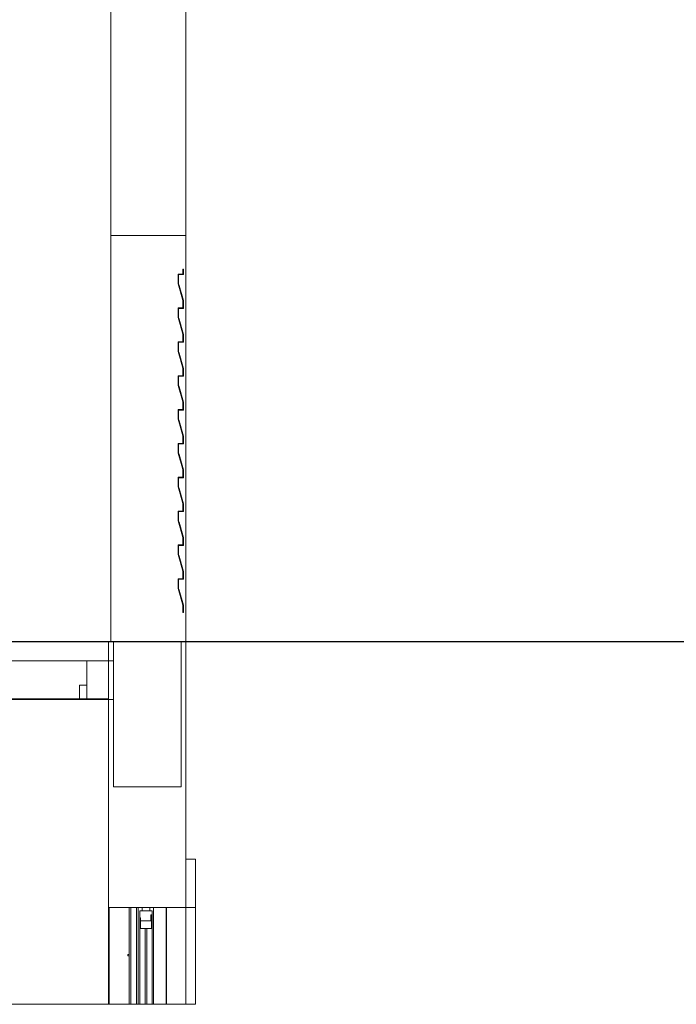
# Model space of a CAD drawing. Header units: millimetres. Extents: x -16331 to -10174, y -4135 to -3584.
# Tile 392 of 456: x -10206.89 to -10201.45, y -4013.76 to -4005.61. Entities that reach past the tile are written whole.
import ezdxf

# ---------------------------------------------------------------- set-up
doc = ezdxf.new("R2010")
doc.units = ezdxf.units.MM
doc.layers.add('DI-Eixos', color=7, linetype='Continuous')
for name, color, linetype, lineweight in [('DI-Elementos externos em corte', 9, 'Continuous', 18), ('DI-Elementos externos em vista', 9, 'Continuous', 5), ('IFC-IfcWall-Contorno', 250, 'Continuous', 5), ('IFC-IfcWallStandardCase-Contorno', 250, 'Continuous', 5), ('IFC-IfcWindow-Contorno', 250, 'Continuous', 5)]:
    doc.layers.add(name, color=color, linetype=linetype, lineweight=lineweight)

msp = doc.modelspace()

# ---------------------------------------------------------------- linework, layer by layer
at = {"layer": 'DI-Eixos'}
msp.add_line((-10222.5979, -4010.7557), (-10199.3708, -4010.7557), dxfattribs=at)
at = {"layer": 'DI-Elementos externos em corte'}
for p, q in [((-10206.1346, -4004.6365), (-10206.1346, -4007.3956)), ((-10205.5146, -4007.3956), (-10205.5146, -4004.6365)), ((-10206.1346, -4007.3956), (-10205.6, -4007.3956)), ((-10205.6, -4007.3956), (-10205.5146, -4007.3956)), ((-10205.5383, -4007.6756), (-10205.5387, -4007.6756)), ((-10205.5387, -4007.6756), (-10205.5387, -4007.7117)), ((-10205.5347, -4007.6756), (-10205.5383, -4007.6756)), ((-10205.5347, -4007.6799), (-10205.5347, -4007.6756)), ((-10205.5347, -4007.7196), (-10205.5347, -4007.6799)), ((-10205.5748, -4007.7156), (-10205.5787, -4007.7156)), ((-10205.5787, -4007.7156), (-10205.5787, -4007.7878)), ((-10205.5387, -4007.7156), (-10205.5748, -4007.7156)), ((-10205.5747, -4007.7196), (-10205.5386, -4007.7196)), ((-10205.5747, -4007.7269), (-10205.5747, -4007.7196)), ((-10205.5747, -4007.795), (-10205.5747, -4007.7269)), ((-10205.5387, -4007.7117), (-10205.5387, -4007.7156)), ((-10205.5386, -4007.7196), (-10205.5347, -4007.7196)), ((-10205.5787, -4007.7878), (-10205.5787, -4007.7956)), ((-10205.5787, -4007.7956), (-10205.5426, -4007.9219)), ((-10205.5708, -4007.8087), (-10205.5747, -4007.795)), ((-10205.5347, -4007.935), (-10205.5708, -4007.8087)), ((-10205.5426, -4007.9219), (-10205.5387, -4007.9356)), ((-10205.5748, -4007.9956), (-10205.5787, -4007.9956)), ((-10205.5787, -4007.9956), (-10205.5787, -4008.0678)), ((-10205.5387, -4007.9956), (-10205.5748, -4007.9956)), ((-10205.5747, -4007.9996), (-10205.5386, -4007.9996)), ((-10205.5747, -4008.0069), (-10205.5747, -4007.9996)), ((-10205.5747, -4008.075), (-10205.5747, -4008.0069)), ((-10205.5387, -4007.9356), (-10205.5387, -4007.9897)), ((-10205.5387, -4007.9897), (-10205.5387, -4007.9956)), ((-10205.5386, -4007.9996), (-10205.5347, -4007.9996)), ((-10205.5347, -4007.9413), (-10205.5347, -4007.935)), ((-10205.5347, -4007.9996), (-10205.5347, -4007.9413)), ((-10205.5787, -4008.0678), (-10205.5787, -4008.0756)), ((-10205.5787, -4008.0756), (-10205.5426, -4008.2019)), ((-10205.5708, -4008.0887), (-10205.5747, -4008.075)), ((-10205.5347, -4008.215), (-10205.5708, -4008.0887)), ((-10205.5426, -4008.2019), (-10205.5387, -4008.2156)), ((-10205.5387, -4008.2156), (-10205.5387, -4008.2697)), ((-10205.5347, -4008.2213), (-10205.5347, -4008.215)), ((-10205.5347, -4008.2796), (-10205.5347, -4008.2213)), ((-10205.5748, -4008.2756), (-10205.5787, -4008.2756)), ((-10205.5787, -4008.2756), (-10205.5787, -4008.3478)), ((-10205.5387, -4008.2756), (-10205.5748, -4008.2756)), ((-10205.5747, -4008.2796), (-10205.5386, -4008.2796)), ((-10205.5747, -4008.2869), (-10205.5747, -4008.2796)), ((-10205.5747, -4008.355), (-10205.5747, -4008.2869)), ((-10205.5387, -4008.2697), (-10205.5387, -4008.2756)), ((-10205.5386, -4008.2796), (-10205.5347, -4008.2796)), ((-10205.5787, -4008.3478), (-10205.5787, -4008.3556)), ((-10205.5787, -4008.3556), (-10205.5426, -4008.4819)), ((-10205.5708, -4008.3687), (-10205.5747, -4008.355)), ((-10205.5347, -4008.495), (-10205.5708, -4008.3687)), ((-10205.5426, -4008.4819), (-10205.5387, -4008.4956)), ((-10205.5387, -4008.4956), (-10205.5387, -4008.5497)), ((-10205.5347, -4008.5013), (-10205.5347, -4008.495)), ((-10205.5748, -4008.5556), (-10205.5787, -4008.5556)), ((-10205.5787, -4008.5556), (-10205.5787, -4008.6278)), ((-10205.5387, -4008.5556), (-10205.5748, -4008.5556)), ((-10205.5747, -4008.5596), (-10205.5386, -4008.5596)), ((-10205.5747, -4008.5669), (-10205.5747, -4008.5596)), ((-10205.5747, -4008.635), (-10205.5747, -4008.5669)), ((-10205.5387, -4008.5497), (-10205.5387, -4008.5556)), ((-10205.5386, -4008.5596), (-10205.5347, -4008.5596)), ((-10205.5347, -4008.5596), (-10205.5347, -4008.5013)), ((-10205.5787, -4008.6278), (-10205.5787, -4008.6356)), ((-10205.5787, -4008.6356), (-10205.5425, -4008.7621)), ((-10205.5708, -4008.6487), (-10205.5747, -4008.635)), ((-10205.5347, -4008.775), (-10205.5708, -4008.6487)), ((-10205.5425, -4008.7621), (-10205.5386, -4008.7758)), ((-10205.5386, -4008.7758), (-10205.5386, -4008.8299)), ((-10205.5347, -4008.7813), (-10205.5347, -4008.775)), ((-10205.5347, -4008.8396), (-10205.5347, -4008.7813)), ((-10205.5748, -4008.8358), (-10205.5787, -4008.8358)), ((-10205.5787, -4008.8358), (-10205.5787, -4008.9078)), ((-10205.5386, -4008.8358), (-10205.5748, -4008.8358)), ((-10205.5747, -4008.8396), (-10205.5386, -4008.8396)), ((-10205.5747, -4008.8469), (-10205.5747, -4008.8396)), ((-10205.5747, -4008.915), (-10205.5747, -4008.8469)), ((-10205.5386, -4008.8299), (-10205.5386, -4008.8358)), ((-10205.5386, -4008.8396), (-10205.5347, -4008.8396)), ((-10205.5787, -4008.9078), (-10205.5787, -4008.9156)), ((-10205.5787, -4008.9156), (-10205.5426, -4009.0419)), ((-10205.5708, -4008.9287), (-10205.5747, -4008.915)), ((-10205.5347, -4009.055), (-10205.5708, -4008.9287)), ((-10205.5426, -4009.0419), (-10205.5387, -4009.0556)), ((-10205.5387, -4009.0556), (-10205.5387, -4009.1097)), ((-10205.5347, -4009.0613), (-10205.5347, -4009.055)), ((-10205.5347, -4009.1196), (-10205.5347, -4009.0613)), ((-10205.5748, -4009.1156), (-10205.5787, -4009.1156)), ((-10205.5787, -4009.1156), (-10205.5787, -4009.1878)), ((-10205.5387, -4009.1156), (-10205.5748, -4009.1156)), ((-10205.5747, -4009.1196), (-10205.5386, -4009.1196)), ((-10205.5747, -4009.1269), (-10205.5747, -4009.1196)), ((-10205.5747, -4009.195), (-10205.5747, -4009.1269)), ((-10205.5387, -4009.1097), (-10205.5387, -4009.1156)), ((-10205.5386, -4009.1196), (-10205.5347, -4009.1196)), ((-10205.5787, -4009.1878), (-10205.5787, -4009.1956)), ((-10205.5787, -4009.1956), (-10205.5426, -4009.3219)), ((-10205.5708, -4009.2087), (-10205.5747, -4009.195)), ((-10205.5347, -4009.335), (-10205.5708, -4009.2087)), ((-10205.5426, -4009.3219), (-10205.5387, -4009.3356)), ((-10205.5387, -4009.3356), (-10205.5387, -4009.3897)), ((-10205.5387, -4009.3897), (-10205.5387, -4009.3956)), ((-10205.5347, -4009.3413), (-10205.5347, -4009.335)), ((-10205.5347, -4009.3996), (-10205.5347, -4009.3413)), ((-10205.5748, -4009.3956), (-10205.5787, -4009.3956)), ((-10205.5787, -4009.3956), (-10205.5787, -4009.4678)), ((-10205.5787, -4009.4678), (-10205.5787, -4009.4756)), ((-10205.5787, -4009.4756), (-10205.5426, -4009.6019)), ((-10205.5387, -4009.3956), (-10205.5748, -4009.3956)), ((-10205.5747, -4009.3996), (-10205.5386, -4009.3996)), ((-10205.5747, -4009.4069), (-10205.5747, -4009.3996)), ((-10205.5747, -4009.475), (-10205.5747, -4009.4069)), ((-10205.5708, -4009.4887), (-10205.5747, -4009.475)), ((-10205.5386, -4009.3996), (-10205.5347, -4009.3996)), ((-10205.5347, -4009.615), (-10205.5708, -4009.4887)), ((-10205.5426, -4009.6019), (-10205.5387, -4009.6156)), ((-10205.5387, -4009.6156), (-10205.5387, -4009.6697)), ((-10205.5347, -4009.6213), (-10205.5347, -4009.615)), ((-10205.5347, -4009.6796), (-10205.5347, -4009.6213)), ((-10205.5748, -4009.6756), (-10205.5787, -4009.6756)), ((-10205.5787, -4009.6756), (-10205.5787, -4009.7478)), ((-10205.5387, -4009.6756), (-10205.5748, -4009.6756)), ((-10205.5747, -4009.6796), (-10205.5386, -4009.6796)), ((-10205.5747, -4009.6869), (-10205.5747, -4009.6796)), ((-10205.5747, -4009.755), (-10205.5747, -4009.6869)), ((-10205.5387, -4009.6697), (-10205.5387, -4009.6756)), ((-10205.5386, -4009.6796), (-10205.5347, -4009.6796)), ((-10205.5787, -4009.7478), (-10205.5787, -4009.7556)), ((-10205.5787, -4009.7556), (-10205.5426, -4009.8819)), ((-10205.5708, -4009.7687), (-10205.5747, -4009.755)), ((-10205.5347, -4009.895), (-10205.5708, -4009.7687)), ((-10205.5426, -4009.8819), (-10205.5387, -4009.8956)), ((-10205.5748, -4009.9556), (-10205.5787, -4009.9556)), ((-10205.5787, -4009.9556), (-10205.5787, -4010.0278)), ((-10205.5387, -4009.9556), (-10205.5748, -4009.9556)), ((-10205.5747, -4009.9596), (-10205.5386, -4009.9596)), ((-10205.5747, -4009.9669), (-10205.5747, -4009.9596)), ((-10205.5387, -4009.8956), (-10205.5387, -4009.9497)), ((-10205.5387, -4009.9497), (-10205.5387, -4009.9556)), ((-10205.5386, -4009.9596), (-10205.5347, -4009.9596)), ((-10205.5347, -4009.9013), (-10205.5347, -4009.895)), ((-10205.5347, -4009.9596), (-10205.5347, -4009.9013)), ((-10205.5787, -4010.0278), (-10205.5787, -4010.0356)), ((-10205.5787, -4010.0356), (-10205.5426, -4010.1619)), ((-10205.5747, -4010.035), (-10205.5747, -4009.9669)), ((-10205.5708, -4010.0487), (-10205.5747, -4010.035)), ((-10205.5347, -4010.175), (-10205.5708, -4010.0487)), ((-10205.5426, -4010.1619), (-10205.5387, -4010.1756)), ((-10205.5387, -4010.1756), (-10205.5387, -4010.2297)), ((-10205.5347, -4010.1813), (-10205.5347, -4010.175)), ((-10205.5347, -4010.2396), (-10205.5347, -4010.1813)), ((-10205.5748, -4010.2356), (-10205.5787, -4010.2356)), ((-10205.5787, -4010.2356), (-10205.5787, -4010.3078)), ((-10205.5387, -4010.2356), (-10205.5748, -4010.2356)), ((-10205.5746, -4010.2396), (-10205.5386, -4010.2396)), ((-10205.5746, -4010.247), (-10205.5746, -4010.2396)), ((-10205.5746, -4010.3155), (-10205.5746, -4010.247)), ((-10205.5387, -4010.2297), (-10205.5387, -4010.2356)), ((-10205.5386, -4010.2396), (-10205.5347, -4010.2396)), ((-10205.5787, -4010.3078), (-10205.5787, -4010.3156)), ((-10205.5787, -4010.3156), (-10205.5426, -4010.4419)), ((-10205.5707, -4010.3291), (-10205.5746, -4010.3155)), ((-10205.5347, -4010.455), (-10205.5707, -4010.3291)), ((-10205.5426, -4010.4419), (-10205.5387, -4010.4556)), ((-10205.5387, -4010.4556), (-10205.5387, -4010.5097)), ((-10205.5387, -4010.5097), (-10205.5387, -4010.5156)), ((-10205.5387, -4010.5156), (-10205.5351, -4010.5156)), ((-10205.5351, -4010.5156), (-10205.5347, -4010.5156)), ((-10205.5347, -4010.4609), (-10205.5347, -4010.455)), ((-10205.5347, -4010.5156), (-10205.5347, -4010.4609)), ((-10206.1546, -4010.7556), (-10210.53, -4010.7556)), ((-10206.3342, -4010.7556), (-10207.5342, -4010.7556)), ((-10206.1546, -4010.7556), (-10206.3342, -4010.7556)), ((-10206.1546, -4010.9156), (-10206.1546, -4010.7556)), ((-10206.1146, -4010.7556), (-10206.1546, -4010.7556)), ((-10206.1546, -4010.7556), (-10206.1546, -4010.9156)), ((-10206.1146, -4010.7556), (-10206.1546, -4010.7556)), ((-10205.7773, -4010.7556), (-10206.1146, -4010.7556)), ((-10205.9256, -4010.7556), (-10206.1146, -4010.7556)), ((-10206.1146, -4010.7556), (-10206.1146, -4010.9156)), ((-10206.1146, -4010.8511), (-10206.1146, -4010.7556)), ((-10205.5546, -4010.7556), (-10205.9256, -4010.7556)), ((-10205.5546, -4010.7556), (-10205.7773, -4010.7556)), ((-10205.5146, -4010.7556), (-10205.5546, -4010.7556)), ((-10205.5546, -4011.1605), (-10205.5546, -4010.7556)), ((-10205.5146, -4011.9556), (-10205.5146, -4010.7556)), ((-10206.1146, -4010.9156), (-10206.1146, -4010.8511)), ((-10207.5342, -4010.9156), (-10206.3342, -4010.9156)), ((-10206.3342, -4010.9156), (-10206.1546, -4010.9156)), ((-10206.3342, -4010.9156), (-10206.3342, -4011.1067)), ((-10206.2457, -4010.9156), (-10206.3342, -4010.9156)), ((-10206.1546, -4010.9156), (-10206.2457, -4010.9156)), ((-10206.1546, -4011.0068), (-10206.1546, -4010.9156)), ((-10206.1546, -4010.9156), (-10206.1546, -4011.2356)), ((-10206.1546, -4010.9156), (-10206.1146, -4010.9156)), ((-10206.1146, -4010.9156), (-10206.1546, -4010.9156)), ((-10206.1146, -4010.9156), (-10206.1146, -4011.2356)), ((-10206.1146, -4011.0445), (-10206.1146, -4010.9156)), ((-10206.1546, -4011.1156), (-10206.1546, -4011.0068)), ((-10206.1146, -4011.2276), (-10206.1146, -4011.0445)), ((-10206.3942, -4011.1156), (-10206.3942, -4011.1872)), ((-10206.37, -4011.1156), (-10206.3942, -4011.1156)), ((-10206.3342, -4011.1156), (-10206.37, -4011.1156)), ((-10206.3342, -4011.1067), (-10206.3342, -4011.1156)), ((-10206.3342, -4011.1156), (-10206.3342, -4011.2276)), ((-10206.3342, -4011.1639), (-10206.3342, -4011.1156)), ((-10206.3342, -4011.2276), (-10206.3342, -4011.1639)), ((-10206.1546, -4011.2276), (-10206.1546, -4011.1156)), ((-10205.5546, -4011.9556), (-10205.5546, -4011.1605)), ((-10212.5238, -4011.2356), (-10206.1546, -4011.2356)), ((-10206.3942, -4011.2276), (-10207.4742, -4011.2276)), ((-10207.4742, -4011.2356), (-10206.3942, -4011.2356)), ((-10206.3942, -4011.1872), (-10206.3942, -4011.2276)), ((-10206.3342, -4011.2276), (-10206.3942, -4011.2276)), ((-10206.3942, -4011.2276), (-10206.3942, -4011.2356)), ((-10206.3942, -4011.2356), (-10206.3342, -4011.2356)), ((-10206.3942, -4011.2356), (-10206.3583, -4011.2356)), ((-10206.3583, -4011.2356), (-10206.3342, -4011.2356)), ((-10206.1546, -4011.2276), (-10206.3342, -4011.2276)), ((-10206.3342, -4011.2276), (-10206.3342, -4011.2356)), ((-10206.3342, -4011.2356), (-10206.3342, -4011.2276)), ((-10206.3342, -4011.2356), (-10206.1546, -4011.2356)), ((-10206.3342, -4011.2356), (-10206.203, -4011.2356)), ((-10206.203, -4011.2356), (-10206.1546, -4011.2356)), ((-10206.1546, -4011.2356), (-10206.1546, -4011.2276)), ((-10206.1546, -4011.2323), (-10206.1546, -4011.2276)), ((-10206.1546, -4011.2356), (-10206.1546, -4011.2323)), ((-10206.1546, -4011.2356), (-10206.1546, -4011.9556)), ((-10206.1546, -4011.2356), (-10206.1146, -4011.2356)), ((-10206.1146, -4011.2356), (-10206.1146, -4011.2276)), ((-10206.1146, -4011.2356), (-10206.1146, -4011.5506)), ((-10206.1146, -4011.5506), (-10206.1146, -4011.9556)), ((-10206.1546, -4011.9556), (-10206.1546, -4012.5387)), ((-10206.1146, -4011.9556), (-10205.7435, -4011.9556)), ((-10205.7435, -4011.9556), (-10205.5546, -4011.9556)), ((-10205.5146, -4012.5387), (-10205.5146, -4011.9556)), ((-10206.1546, -4012.5387), (-10206.1546, -4012.6079)), ((-10205.5146, -4012.5556), (-10205.5146, -4012.5387)), ((-10205.5146, -4012.6079), (-10205.5146, -4012.5556)), ((-10205.5146, -4012.5556), (-10205.5146, -4012.7078)), ((-10205.462, -4012.5556), (-10205.5146, -4012.5556)), ((-10205.4346, -4012.5556), (-10205.462, -4012.5556)), ((-10205.4346, -4012.7078), (-10205.4346, -4012.5556)), ((-10206.1546, -4012.6079), (-10206.1546, -4012.9556)), ((-10205.5146, -4012.9556), (-10205.5146, -4012.6079)), ((-10205.5146, -4012.7078), (-10205.5146, -4012.9556)), ((-10205.4346, -4012.9556), (-10205.4346, -4012.7078)), ((-10206.1546, -4012.9556), (-10206.1509, -4012.9556)), ((-10206.1509, -4012.9556), (-10206.1506, -4012.9556)), ((-10206.1506, -4012.9556), (-10205.9826, -4012.9556)), ((-10205.9826, -4012.9556), (-10205.9706, -4012.9556)), ((-10205.9706, -4012.9556), (-10205.9226, -4012.9556)), ((-10205.9226, -4012.9556), (-10205.9182, -4012.9556)), ((-10205.9182, -4012.9556), (-10205.9086, -4012.9556)), ((-10205.9086, -4012.9556), (-10205.8762, -4012.9556)), ((-10205.8762, -4012.9556), (-10205.813, -4012.9556)), ((-10205.813, -4012.9556), (-10205.7826, -4012.9556)), ((-10205.7826, -4012.9556), (-10205.7086, -4012.9556)), ((-10205.7086, -4012.9556), (-10205.6786, -4012.9556)), ((-10205.6786, -4012.9556), (-10205.6782, -4012.9556)), ((-10205.6782, -4012.9556), (-10205.6746, -4012.9556)), ((-10205.6746, -4012.9556), (-10205.5146, -4012.9556)), ((-10205.5146, -4012.9556), (-10205.4588, -4012.9556)), ((-10205.4588, -4012.9556), (-10205.4346, -4012.9556)), ((-10205.8933, -4013.0408), (-10205.8946, -4013.0408)), ((-10205.8946, -4013.0408), (-10205.8946, -4013.0607)), ((-10205.8902, -4013.0408), (-10205.8933, -4013.0408)), ((-10205.8902, -4013.0476), (-10205.8902, -4013.0408)), ((-10205.8902, -4013.0652), (-10205.8902, -4013.0476)), ((-10205.8029, -4013.0168), (-10205.8042, -4013.0168)), ((-10205.8042, -4013.0168), (-10205.8042, -4013.0517)), ((-10205.8042, -4013.0517), (-10205.8042, -4013.0652)), ((-10205.7998, -4013.0168), (-10205.8029, -4013.0168)), ((-10205.7998, -4013.0477), (-10205.7998, -4013.0168)), ((-10205.7998, -4013.1276), (-10205.7998, -4013.0477)), ((-10205.8946, -4013.0607), (-10205.8946, -4013.0684)), ((-10205.8946, -4013.0684), (-10205.8908, -4013.0701)), ((-10205.8908, -4013.0701), (-10205.8894, -4013.0708)), ((-10205.8762, -4013.0652), (-10205.8902, -4013.0652)), ((-10205.8894, -4013.0708), (-10205.8894, -4013.1117)), ((-10205.8894, -4013.1117), (-10205.8894, -4013.1276)), ((-10205.8894, -4013.1276), (-10205.8762, -4013.1276)), ((-10205.8662, -4013.0652), (-10205.8762, -4013.0652)), ((-10205.8762, -4013.1276), (-10205.8526, -4013.1276)), ((-10205.813, -4013.0652), (-10205.8662, -4013.0652)), ((-10205.8526, -4013.1276), (-10205.8366, -4013.1276)), ((-10205.8526, -4013.1276), (-10205.8526, -4013.6733)), ((-10205.841, -4013.1276), (-10205.8526, -4013.1276)), ((-10205.8366, -4013.1276), (-10205.841, -4013.1276)), ((-10205.8366, -4013.1276), (-10205.8248, -4013.1276)), ((-10205.8366, -4013.7556), (-10205.8366, -4013.1276)), ((-10205.8248, -4013.1276), (-10205.813, -4013.1276)), ((-10205.8042, -4013.0652), (-10205.813, -4013.0652)), ((-10205.813, -4013.1276), (-10205.7998, -4013.1276)), ((-10205.9946, -4013.3436), (-10205.9946, -4013.3472)), ((-10205.9862, -4013.3436), (-10205.9946, -4013.3436)), ((-10205.9946, -4013.3472), (-10205.9946, -4013.3556)), ((-10205.9946, -4013.3556), (-10205.9909, -4013.3556)), ((-10205.9909, -4013.3556), (-10205.9826, -4013.3556)), ((-10205.9826, -4013.3436), (-10205.9862, -4013.3436)), ((-10205.9826, -4013.3519), (-10205.9826, -4013.3436)), ((-10205.9826, -4013.3556), (-10205.9826, -4013.3519)), ((-10205.8526, -4013.6733), (-10205.8526, -4013.7556)), ((-10205.8526, -4013.7556), (-10205.851, -4013.7556)), ((-10205.851, -4013.7556), (-10205.8366, -4013.7556))]:
    msp.add_line(p, q, dxfattribs=at)
at = {"layer": 'DI-Elementos externos em corte', "lineweight": 5}
for p, q in [((-10206.1346, -4004.6365), (-10206.1346, -4007.3956)), ((-10205.5146, -4007.3956), (-10205.5146, -4004.6365)), ((-10206.1346, -4007.3956), (-10205.6, -4007.3956)), ((-10205.6, -4007.3956), (-10205.5146, -4007.3956)), ((-10205.5383, -4007.6756), (-10205.5387, -4007.6756)), ((-10205.5387, -4007.6756), (-10205.5387, -4007.7117)), ((-10205.5347, -4007.6756), (-10205.5383, -4007.6756)), ((-10205.5347, -4007.6799), (-10205.5347, -4007.6756)), ((-10205.5347, -4007.7196), (-10205.5347, -4007.6799)), ((-10205.5748, -4007.7156), (-10205.5787, -4007.7156)), ((-10205.5787, -4007.7156), (-10205.5787, -4007.7878)), ((-10205.5387, -4007.7156), (-10205.5748, -4007.7156)), ((-10205.5747, -4007.7196), (-10205.5386, -4007.7196)), ((-10205.5747, -4007.7269), (-10205.5747, -4007.7196)), ((-10205.5747, -4007.795), (-10205.5747, -4007.7269)), ((-10205.5387, -4007.7117), (-10205.5387, -4007.7156)), ((-10205.5386, -4007.7196), (-10205.5347, -4007.7196)), ((-10205.5787, -4007.7878), (-10205.5787, -4007.7956)), ((-10205.5787, -4007.7956), (-10205.5426, -4007.9219)), ((-10205.5708, -4007.8087), (-10205.5747, -4007.795)), ((-10205.5347, -4007.935), (-10205.5708, -4007.8087)), ((-10205.5426, -4007.9219), (-10205.5387, -4007.9356)), ((-10205.5748, -4007.9956), (-10205.5787, -4007.9956)), ((-10205.5787, -4007.9956), (-10205.5787, -4008.0678)), ((-10205.5387, -4007.9956), (-10205.5748, -4007.9956)), ((-10205.5747, -4007.9996), (-10205.5386, -4007.9996)), ((-10205.5747, -4008.0069), (-10205.5747, -4007.9996)), ((-10205.5747, -4008.075), (-10205.5747, -4008.0069)), ((-10205.5387, -4007.9356), (-10205.5387, -4007.9897)), ((-10205.5387, -4007.9897), (-10205.5387, -4007.9956)), ((-10205.5386, -4007.9996), (-10205.5347, -4007.9996)), ((-10205.5347, -4007.9413), (-10205.5347, -4007.935)), ((-10205.5347, -4007.9996), (-10205.5347, -4007.9413)), ((-10205.5787, -4008.0678), (-10205.5787, -4008.0756)), ((-10205.5787, -4008.0756), (-10205.5426, -4008.2019)), ((-10205.5708, -4008.0887), (-10205.5747, -4008.075)), ((-10205.5347, -4008.215), (-10205.5708, -4008.0887)), ((-10205.5426, -4008.2019), (-10205.5387, -4008.2156)), ((-10205.5387, -4008.2156), (-10205.5387, -4008.2697)), ((-10205.5347, -4008.2213), (-10205.5347, -4008.215)), ((-10205.5347, -4008.2796), (-10205.5347, -4008.2213)), ((-10205.5748, -4008.2756), (-10205.5787, -4008.2756)), ((-10205.5787, -4008.2756), (-10205.5787, -4008.3478)), ((-10205.5387, -4008.2756), (-10205.5748, -4008.2756)), ((-10205.5747, -4008.2796), (-10205.5386, -4008.2796)), ((-10205.5747, -4008.2869), (-10205.5747, -4008.2796)), ((-10205.5747, -4008.355), (-10205.5747, -4008.2869)), ((-10205.5387, -4008.2697), (-10205.5387, -4008.2756)), ((-10205.5386, -4008.2796), (-10205.5347, -4008.2796)), ((-10205.5787, -4008.3478), (-10205.5787, -4008.3556)), ((-10205.5787, -4008.3556), (-10205.5426, -4008.4819)), ((-10205.5708, -4008.3687), (-10205.5747, -4008.355)), ((-10205.5347, -4008.495), (-10205.5708, -4008.3687)), ((-10205.5426, -4008.4819), (-10205.5387, -4008.4956)), ((-10205.5387, -4008.4956), (-10205.5387, -4008.5497)), ((-10205.5347, -4008.5013), (-10205.5347, -4008.495)), ((-10205.5748, -4008.5556), (-10205.5787, -4008.5556)), ((-10205.5787, -4008.5556), (-10205.5787, -4008.6278)), ((-10205.5387, -4008.5556), (-10205.5748, -4008.5556)), ((-10205.5747, -4008.5596), (-10205.5386, -4008.5596)), ((-10205.5747, -4008.5669), (-10205.5747, -4008.5596)), ((-10205.5747, -4008.635), (-10205.5747, -4008.5669)), ((-10205.5387, -4008.5497), (-10205.5387, -4008.5556)), ((-10205.5386, -4008.5596), (-10205.5347, -4008.5596)), ((-10205.5347, -4008.5596), (-10205.5347, -4008.5013)), ((-10205.5787, -4008.6278), (-10205.5787, -4008.6356)), ((-10205.5787, -4008.6356), (-10205.5425, -4008.7621)), ((-10205.5708, -4008.6487), (-10205.5747, -4008.635)), ((-10205.5347, -4008.775), (-10205.5708, -4008.6487)), ((-10205.5425, -4008.7621), (-10205.5386, -4008.7758)), ((-10205.5386, -4008.7758), (-10205.5386, -4008.8299)), ((-10205.5347, -4008.7813), (-10205.5347, -4008.775)), ((-10205.5347, -4008.8396), (-10205.5347, -4008.7813)), ((-10205.5748, -4008.8358), (-10205.5787, -4008.8358)), ((-10205.5787, -4008.8358), (-10205.5787, -4008.9078)), ((-10205.5386, -4008.8358), (-10205.5748, -4008.8358)), ((-10205.5747, -4008.8396), (-10205.5386, -4008.8396)), ((-10205.5747, -4008.8469), (-10205.5747, -4008.8396)), ((-10205.5747, -4008.915), (-10205.5747, -4008.8469)), ((-10205.5386, -4008.8299), (-10205.5386, -4008.8358)), ((-10205.5386, -4008.8396), (-10205.5347, -4008.8396)), ((-10205.5787, -4008.9078), (-10205.5787, -4008.9156)), ((-10205.5787, -4008.9156), (-10205.5426, -4009.0419)), ((-10205.5708, -4008.9287), (-10205.5747, -4008.915)), ((-10205.5347, -4009.055), (-10205.5708, -4008.9287)), ((-10205.5426, -4009.0419), (-10205.5387, -4009.0556)), ((-10205.5387, -4009.0556), (-10205.5387, -4009.1097)), ((-10205.5347, -4009.0613), (-10205.5347, -4009.055)), ((-10205.5347, -4009.1196), (-10205.5347, -4009.0613)), ((-10205.5748, -4009.1156), (-10205.5787, -4009.1156)), ((-10205.5787, -4009.1156), (-10205.5787, -4009.1878)), ((-10205.5387, -4009.1156), (-10205.5748, -4009.1156)), ((-10205.5747, -4009.1196), (-10205.5386, -4009.1196)), ((-10205.5747, -4009.1269), (-10205.5747, -4009.1196)), ((-10205.5747, -4009.195), (-10205.5747, -4009.1269)), ((-10205.5387, -4009.1097), (-10205.5387, -4009.1156)), ((-10205.5386, -4009.1196), (-10205.5347, -4009.1196)), ((-10205.5787, -4009.1878), (-10205.5787, -4009.1956)), ((-10205.5787, -4009.1956), (-10205.5426, -4009.3219)), ((-10205.5708, -4009.2087), (-10205.5747, -4009.195)), ((-10205.5347, -4009.335), (-10205.5708, -4009.2087)), ((-10205.5426, -4009.3219), (-10205.5387, -4009.3356)), ((-10205.5387, -4009.3356), (-10205.5387, -4009.3897)), ((-10205.5387, -4009.3897), (-10205.5387, -4009.3956)), ((-10205.5347, -4009.3413), (-10205.5347, -4009.335)), ((-10205.5347, -4009.3996), (-10205.5347, -4009.3413)), ((-10205.5748, -4009.3956), (-10205.5787, -4009.3956)), ((-10205.5787, -4009.3956), (-10205.5787, -4009.4678)), ((-10205.5787, -4009.4678), (-10205.5787, -4009.4756)), ((-10205.5787, -4009.4756), (-10205.5426, -4009.6019)), ((-10205.5387, -4009.3956), (-10205.5748, -4009.3956)), ((-10205.5747, -4009.3996), (-10205.5386, -4009.3996)), ((-10205.5747, -4009.4069), (-10205.5747, -4009.3996)), ((-10205.5747, -4009.475), (-10205.5747, -4009.4069)), ((-10205.5708, -4009.4887), (-10205.5747, -4009.475)), ((-10205.5386, -4009.3996), (-10205.5347, -4009.3996)), ((-10205.5347, -4009.615), (-10205.5708, -4009.4887)), ((-10205.5426, -4009.6019), (-10205.5387, -4009.6156)), ((-10205.5387, -4009.6156), (-10205.5387, -4009.6697)), ((-10205.5347, -4009.6213), (-10205.5347, -4009.615)), ((-10205.5347, -4009.6796), (-10205.5347, -4009.6213)), ((-10205.5748, -4009.6756), (-10205.5787, -4009.6756)), ((-10205.5787, -4009.6756), (-10205.5787, -4009.7478)), ((-10205.5387, -4009.6756), (-10205.5748, -4009.6756)), ((-10205.5747, -4009.6796), (-10205.5386, -4009.6796)), ((-10205.5747, -4009.6869), (-10205.5747, -4009.6796)), ((-10205.5747, -4009.755), (-10205.5747, -4009.6869)), ((-10205.5387, -4009.6697), (-10205.5387, -4009.6756)), ((-10205.5386, -4009.6796), (-10205.5347, -4009.6796)), ((-10205.5787, -4009.7478), (-10205.5787, -4009.7556)), ((-10205.5787, -4009.7556), (-10205.5426, -4009.8819)), ((-10205.5708, -4009.7687), (-10205.5747, -4009.755)), ((-10205.5347, -4009.895), (-10205.5708, -4009.7687)), ((-10205.5426, -4009.8819), (-10205.5387, -4009.8956)), ((-10205.5748, -4009.9556), (-10205.5787, -4009.9556)), ((-10205.5787, -4009.9556), (-10205.5787, -4010.0278)), ((-10205.5387, -4009.9556), (-10205.5748, -4009.9556)), ((-10205.5747, -4009.9596), (-10205.5386, -4009.9596)), ((-10205.5747, -4009.9669), (-10205.5747, -4009.9596)), ((-10205.5387, -4009.8956), (-10205.5387, -4009.9497)), ((-10205.5387, -4009.9497), (-10205.5387, -4009.9556)), ((-10205.5386, -4009.9596), (-10205.5347, -4009.9596)), ((-10205.5347, -4009.9013), (-10205.5347, -4009.895)), ((-10205.5347, -4009.9596), (-10205.5347, -4009.9013)), ((-10205.5787, -4010.0278), (-10205.5787, -4010.0356)), ((-10205.5787, -4010.0356), (-10205.5426, -4010.1619)), ((-10205.5747, -4010.035), (-10205.5747, -4009.9669)), ((-10205.5708, -4010.0487), (-10205.5747, -4010.035)), ((-10205.5347, -4010.175), (-10205.5708, -4010.0487)), ((-10205.5426, -4010.1619), (-10205.5387, -4010.1756)), ((-10205.5387, -4010.1756), (-10205.5387, -4010.2297)), ((-10205.5347, -4010.1813), (-10205.5347, -4010.175)), ((-10205.5347, -4010.2396), (-10205.5347, -4010.1813)), ((-10205.5748, -4010.2356), (-10205.5787, -4010.2356)), ((-10205.5787, -4010.2356), (-10205.5787, -4010.3078)), ((-10205.5387, -4010.2356), (-10205.5748, -4010.2356)), ((-10205.5746, -4010.2396), (-10205.5386, -4010.2396)), ((-10205.5746, -4010.247), (-10205.5746, -4010.2396)), ((-10205.5746, -4010.3155), (-10205.5746, -4010.247)), ((-10205.5387, -4010.2297), (-10205.5387, -4010.2356)), ((-10205.5386, -4010.2396), (-10205.5347, -4010.2396)), ((-10205.5787, -4010.3078), (-10205.5787, -4010.3156)), ((-10205.5787, -4010.3156), (-10205.5426, -4010.4419)), ((-10205.5707, -4010.3291), (-10205.5746, -4010.3155)), ((-10205.5347, -4010.455), (-10205.5707, -4010.3291)), ((-10205.5426, -4010.4419), (-10205.5387, -4010.4556)), ((-10205.5387, -4010.4556), (-10205.5387, -4010.5097)), ((-10205.5387, -4010.5097), (-10205.5387, -4010.5156)), ((-10205.5387, -4010.5156), (-10205.5351, -4010.5156)), ((-10205.5351, -4010.5156), (-10205.5347, -4010.5156)), ((-10205.5347, -4010.4609), (-10205.5347, -4010.455)), ((-10205.5347, -4010.5156), (-10205.5347, -4010.4609)), ((-10206.1546, -4010.7556), (-10210.53, -4010.7556)), ((-10206.3342, -4010.7556), (-10207.5342, -4010.7556)), ((-10206.1546, -4010.7556), (-10206.3342, -4010.7556)), ((-10206.1546, -4010.9156), (-10206.1546, -4010.7556)), ((-10206.1146, -4010.7556), (-10206.1546, -4010.7556)), ((-10206.1546, -4010.7556), (-10206.1546, -4010.9156)), ((-10206.1146, -4010.7556), (-10206.1546, -4010.7556)), ((-10205.7773, -4010.7556), (-10206.1146, -4010.7556)), ((-10205.9256, -4010.7556), (-10206.1146, -4010.7556)), ((-10206.1146, -4010.7556), (-10206.1146, -4010.9156)), ((-10206.1146, -4010.8511), (-10206.1146, -4010.7556)), ((-10205.5546, -4010.7556), (-10205.9256, -4010.7556)), ((-10205.5546, -4010.7556), (-10205.7773, -4010.7556)), ((-10205.5146, -4010.7556), (-10205.5546, -4010.7556)), ((-10205.5546, -4011.1605), (-10205.5546, -4010.7556)), ((-10205.5146, -4011.9556), (-10205.5146, -4010.7556)), ((-10206.1146, -4010.9156), (-10206.1146, -4010.8511)), ((-10207.5342, -4010.9156), (-10206.3342, -4010.9156)), ((-10206.3342, -4010.9156), (-10206.1546, -4010.9156)), ((-10206.3342, -4010.9156), (-10206.3342, -4011.1067)), ((-10206.2457, -4010.9156), (-10206.3342, -4010.9156)), ((-10206.1546, -4010.9156), (-10206.2457, -4010.9156)), ((-10206.1546, -4011.0068), (-10206.1546, -4010.9156)), ((-10206.1546, -4010.9156), (-10206.1546, -4011.2356)), ((-10206.1546, -4010.9156), (-10206.1146, -4010.9156)), ((-10206.1146, -4010.9156), (-10206.1546, -4010.9156)), ((-10206.1146, -4010.9156), (-10206.1146, -4011.2356)), ((-10206.1146, -4011.0445), (-10206.1146, -4010.9156)), ((-10206.1546, -4011.1156), (-10206.1546, -4011.0068)), ((-10206.1146, -4011.2276), (-10206.1146, -4011.0445)), ((-10206.3942, -4011.1156), (-10206.3942, -4011.1872)), ((-10206.37, -4011.1156), (-10206.3942, -4011.1156)), ((-10206.3342, -4011.1156), (-10206.37, -4011.1156)), ((-10206.3342, -4011.1067), (-10206.3342, -4011.1156)), ((-10206.3342, -4011.1156), (-10206.3342, -4011.2276)), ((-10206.3342, -4011.1639), (-10206.3342, -4011.1156)), ((-10206.3342, -4011.2276), (-10206.3342, -4011.1639)), ((-10206.1546, -4011.2276), (-10206.1546, -4011.1156)), ((-10205.5546, -4011.9556), (-10205.5546, -4011.1605)), ((-10212.5238, -4011.2356), (-10206.1546, -4011.2356)), ((-10206.3942, -4011.2276), (-10207.4742, -4011.2276)), ((-10207.4742, -4011.2356), (-10206.3942, -4011.2356)), ((-10206.3942, -4011.1872), (-10206.3942, -4011.2276)), ((-10206.3342, -4011.2276), (-10206.3942, -4011.2276)), ((-10206.3942, -4011.2276), (-10206.3942, -4011.2356)), ((-10206.3942, -4011.2356), (-10206.3342, -4011.2356)), ((-10206.3942, -4011.2356), (-10206.3583, -4011.2356)), ((-10206.3583, -4011.2356), (-10206.3342, -4011.2356)), ((-10206.1546, -4011.2276), (-10206.3342, -4011.2276)), ((-10206.3342, -4011.2276), (-10206.3342, -4011.2356)), ((-10206.3342, -4011.2356), (-10206.3342, -4011.2276)), ((-10206.3342, -4011.2356), (-10206.1546, -4011.2356)), ((-10206.3342, -4011.2356), (-10206.203, -4011.2356)), ((-10206.203, -4011.2356), (-10206.1546, -4011.2356)), ((-10206.1546, -4011.2356), (-10206.1546, -4011.2276)), ((-10206.1546, -4011.2323), (-10206.1546, -4011.2276)), ((-10206.1546, -4011.2356), (-10206.1546, -4011.2323)), ((-10206.1546, -4011.2356), (-10206.1546, -4011.9556)), ((-10206.1546, -4011.2356), (-10206.1146, -4011.2356)), ((-10206.1146, -4011.2356), (-10206.1146, -4011.2276)), ((-10206.1146, -4011.2356), (-10206.1146, -4011.5506)), ((-10206.1146, -4011.5506), (-10206.1146, -4011.9556)), ((-10206.1546, -4011.9556), (-10206.1546, -4012.5387)), ((-10206.1146, -4011.9556), (-10205.7435, -4011.9556)), ((-10205.7435, -4011.9556), (-10205.5546, -4011.9556)), ((-10205.5146, -4012.5387), (-10205.5146, -4011.9556)), ((-10206.1546, -4012.5387), (-10206.1546, -4012.6079)), ((-10205.5146, -4012.5556), (-10205.5146, -4012.5387)), ((-10205.5146, -4012.6079), (-10205.5146, -4012.5556)), ((-10205.5146, -4012.5556), (-10205.5146, -4012.7078)), ((-10205.462, -4012.5556), (-10205.5146, -4012.5556)), ((-10205.4346, -4012.5556), (-10205.462, -4012.5556)), ((-10205.4346, -4012.7078), (-10205.4346, -4012.5556)), ((-10206.1546, -4012.6079), (-10206.1546, -4012.9556)), ((-10205.5146, -4012.9556), (-10205.5146, -4012.6079)), ((-10205.5146, -4012.7078), (-10205.5146, -4012.9556)), ((-10205.4346, -4012.9556), (-10205.4346, -4012.7078)), ((-10206.1546, -4012.9556), (-10206.1509, -4012.9556)), ((-10206.1509, -4012.9556), (-10206.1506, -4012.9556)), ((-10206.1506, -4012.9556), (-10205.9826, -4012.9556)), ((-10205.9826, -4012.9556), (-10205.9706, -4012.9556)), ((-10205.9706, -4012.9556), (-10205.9226, -4012.9556)), ((-10205.9226, -4012.9556), (-10205.9182, -4012.9556)), ((-10205.9182, -4012.9556), (-10205.9086, -4012.9556)), ((-10205.9086, -4012.9556), (-10205.8762, -4012.9556)), ((-10205.8762, -4012.9556), (-10205.813, -4012.9556)), ((-10205.813, -4012.9556), (-10205.7826, -4012.9556)), ((-10205.7826, -4012.9556), (-10205.7086, -4012.9556)), ((-10205.7086, -4012.9556), (-10205.6786, -4012.9556)), ((-10205.6786, -4012.9556), (-10205.6782, -4012.9556)), ((-10205.6782, -4012.9556), (-10205.6746, -4012.9556)), ((-10205.6746, -4012.9556), (-10205.5146, -4012.9556)), ((-10205.5146, -4012.9556), (-10205.4588, -4012.9556)), ((-10205.4588, -4012.9556), (-10205.4346, -4012.9556)), ((-10205.8933, -4013.0408), (-10205.8946, -4013.0408)), ((-10205.8946, -4013.0408), (-10205.8946, -4013.0607)), ((-10205.8902, -4013.0408), (-10205.8933, -4013.0408)), ((-10205.8902, -4013.0476), (-10205.8902, -4013.0408)), ((-10205.8902, -4013.0652), (-10205.8902, -4013.0476)), ((-10205.8029, -4013.0168), (-10205.8042, -4013.0168)), ((-10205.8042, -4013.0168), (-10205.8042, -4013.0517)), ((-10205.8042, -4013.0517), (-10205.8042, -4013.0652)), ((-10205.7998, -4013.0168), (-10205.8029, -4013.0168)), ((-10205.7998, -4013.0477), (-10205.7998, -4013.0168)), ((-10205.7998, -4013.1276), (-10205.7998, -4013.0477)), ((-10205.8946, -4013.0607), (-10205.8946, -4013.0684)), ((-10205.8946, -4013.0684), (-10205.8908, -4013.0701)), ((-10205.8908, -4013.0701), (-10205.8894, -4013.0708)), ((-10205.8762, -4013.0652), (-10205.8902, -4013.0652)), ((-10205.8894, -4013.0708), (-10205.8894, -4013.1117)), ((-10205.8894, -4013.1117), (-10205.8894, -4013.1276)), ((-10205.8894, -4013.1276), (-10205.8762, -4013.1276)), ((-10205.8662, -4013.0652), (-10205.8762, -4013.0652)), ((-10205.8762, -4013.1276), (-10205.8526, -4013.1276)), ((-10205.813, -4013.0652), (-10205.8662, -4013.0652)), ((-10205.8526, -4013.1276), (-10205.8366, -4013.1276)), ((-10205.8526, -4013.1276), (-10205.8526, -4013.6733)), ((-10205.841, -4013.1276), (-10205.8526, -4013.1276)), ((-10205.8366, -4013.1276), (-10205.841, -4013.1276)), ((-10205.8366, -4013.1276), (-10205.8248, -4013.1276)), ((-10205.8366, -4013.7556), (-10205.8366, -4013.1276)), ((-10205.8248, -4013.1276), (-10205.813, -4013.1276)), ((-10205.8042, -4013.0652), (-10205.813, -4013.0652)), ((-10205.813, -4013.1276), (-10205.7998, -4013.1276)), ((-10205.9946, -4013.3436), (-10205.9946, -4013.3472)), ((-10205.9862, -4013.3436), (-10205.9946, -4013.3436)), ((-10205.9946, -4013.3472), (-10205.9946, -4013.3556)), ((-10205.9946, -4013.3556), (-10205.9909, -4013.3556)), ((-10205.9909, -4013.3556), (-10205.9826, -4013.3556)), ((-10205.9826, -4013.3436), (-10205.9862, -4013.3436)), ((-10205.9826, -4013.3519), (-10205.9826, -4013.3436)), ((-10205.9826, -4013.3556), (-10205.9826, -4013.3519)), ((-10205.8526, -4013.6733), (-10205.8526, -4013.7556)), ((-10205.8526, -4013.7556), (-10205.851, -4013.7556)), ((-10205.851, -4013.7556), (-10205.8366, -4013.7556))]:
    msp.add_line(p, q, dxfattribs=at)
at = {"layer": 'DI-Elementos externos em vista'}
for p, q in [((-10206.1346, -4007.3956), (-10206.1346, -4010.7556)), ((-10205.5787, -4007.3956), (-10206.1346, -4007.3956)), ((-10205.5747, -4007.3956), (-10205.5787, -4007.3956)), ((-10205.5746, -4007.3956), (-10205.5747, -4007.3956)), ((-10205.5387, -4007.3956), (-10205.5746, -4007.3956)), ((-10205.5347, -4007.3956), (-10205.5387, -4007.3956)), ((-10205.5146, -4007.3956), (-10205.5347, -4007.3956)), ((-10205.5146, -4009.9556), (-10205.5146, -4007.3956)), ((-10205.5146, -4009.9596), (-10205.5146, -4009.9556)), ((-10205.5146, -4009.98), (-10205.5146, -4009.9596)), ((-10205.5146, -4010.2356), (-10205.5146, -4009.98)), ((-10205.5146, -4010.2396), (-10205.5146, -4010.2356)), ((-10205.5146, -4010.2455), (-10205.5146, -4010.2396)), ((-10205.5146, -4010.26), (-10205.5146, -4010.2455)), ((-10205.5146, -4010.5156), (-10205.5146, -4010.26)), ((-10205.5146, -4010.5254), (-10205.5146, -4010.5156)), ((-10205.5146, -4010.5255), (-10205.5146, -4010.5254)), ((-10205.5146, -4010.54), (-10205.5146, -4010.5255)), ((-10205.5146, -4010.7556), (-10205.5146, -4010.54)), ((-10206.1346, -4010.7556), (-10205.5146, -4010.7556)), ((-10206.3942, -4011.2356), (-10207.5342, -4011.2356)), ((-10206.1546, -4011.2356), (-10206.3942, -4011.2356)), ((-10206.1546, -4012.9556), (-10206.1546, -4011.2356)), ((-10206.1546, -4013.7556), (-10206.1546, -4012.9556)), ((-10206.1509, -4012.9556), (-10206.1546, -4012.9556)), ((-10206.1546, -4012.9556), (-10206.1546, -4013.7556)), ((-10205.9946, -4012.9556), (-10206.1509, -4012.9556)), ((-10206.1509, -4013.7556), (-10206.1509, -4012.9556)), ((-10205.9946, -4012.9556), (-10206.1506, -4012.9556)), ((-10206.1506, -4012.9556), (-10206.1506, -4013.7556)), ((-10205.9826, -4012.9556), (-10205.9946, -4012.9556)), ((-10205.9706, -4012.9556), (-10205.9826, -4012.9556)), ((-10205.9826, -4012.9556), (-10205.9826, -4013.3436)), ((-10205.9706, -4013.7556), (-10205.9706, -4012.9556)), ((-10205.9226, -4012.9556), (-10205.9706, -4012.9556)), ((-10205.9182, -4012.9556), (-10205.9226, -4012.9556)), ((-10205.9226, -4012.9556), (-10205.9226, -4013.7556)), ((-10205.9226, -4013.7556), (-10205.9226, -4012.9556)), ((-10205.9086, -4012.9556), (-10205.9182, -4012.9556)), ((-10205.9086, -4013.7556), (-10205.9086, -4012.9556)), ((-10205.8946, -4012.9556), (-10205.9086, -4012.9556)), ((-10205.8902, -4012.9556), (-10205.8946, -4012.9556)), ((-10205.8894, -4012.9556), (-10205.8902, -4012.9556)), ((-10205.8762, -4012.9556), (-10205.8894, -4012.9556)), ((-10205.8762, -4012.9556), (-10205.8762, -4012.9832)), ((-10205.8526, -4012.9556), (-10205.8762, -4012.9556)), ((-10205.8762, -4012.9832), (-10205.8762, -4012.9556)), ((-10205.8366, -4012.9556), (-10205.8526, -4012.9556)), ((-10205.813, -4012.9556), (-10205.8366, -4012.9556)), ((-10205.813, -4012.9832), (-10205.813, -4012.9556)), ((-10205.813, -4012.9556), (-10205.813, -4012.9832)), ((-10205.8042, -4012.9556), (-10205.813, -4012.9556)), ((-10205.7998, -4012.9556), (-10205.8042, -4012.9556)), ((-10205.7946, -4012.9556), (-10205.7998, -4012.9556)), ((-10205.7829, -4012.9556), (-10205.7946, -4012.9556)), ((-10205.7829, -4013.7556), (-10205.7829, -4012.9556)), ((-10205.6786, -4012.9556), (-10205.7826, -4012.9556)), ((-10205.7826, -4012.9556), (-10205.7826, -4013.7556)), ((-10205.6782, -4012.9556), (-10205.6786, -4012.9556)), ((-10205.6786, -4013.7556), (-10205.6786, -4012.9556)), ((-10205.6782, -4012.9556), (-10205.6782, -4013.7556)), ((-10205.6746, -4012.9556), (-10205.6782, -4012.9556)), ((-10205.5146, -4012.9556), (-10205.6746, -4012.9556)), ((-10205.6746, -4013.7556), (-10205.6746, -4012.9556)), ((-10205.5146, -4012.9832), (-10205.5146, -4012.9556)), ((-10205.4346, -4012.9556), (-10205.5146, -4012.9556)), ((-10205.5146, -4012.9556), (-10205.5146, -4013.7556)), ((-10205.4346, -4013.7556), (-10205.4346, -4012.9556)), ((-10205.8946, -4012.9832), (-10205.8946, -4013.0408)), ((-10205.8902, -4012.9832), (-10205.8946, -4012.9832)), ((-10205.8894, -4012.9832), (-10205.8902, -4012.9832)), ((-10205.8762, -4012.9832), (-10205.8894, -4012.9832)), ((-10205.8526, -4012.9832), (-10205.8762, -4012.9832)), ((-10205.8366, -4012.9832), (-10205.8526, -4012.9832)), ((-10205.813, -4012.9832), (-10205.8366, -4012.9832)), ((-10205.8042, -4012.9832), (-10205.813, -4012.9832)), ((-10205.7998, -4012.9832), (-10205.8042, -4012.9832)), ((-10205.7946, -4012.9832), (-10205.7998, -4012.9832)), ((-10205.7946, -4013.0168), (-10205.7946, -4012.9832)), ((-10205.7946, -4013.1276), (-10205.7946, -4013.0168)), ((-10205.5146, -4013.1276), (-10205.5146, -4012.9832)), ((-10205.8946, -4013.0684), (-10205.8946, -4013.1276)), ((-10205.8946, -4013.1276), (-10205.8946, -4013.7556)), ((-10205.7946, -4013.7556), (-10205.7946, -4013.1276)), ((-10205.5146, -4013.7556), (-10205.5146, -4013.1276)), ((-10205.9826, -4013.3436), (-10205.9826, -4013.3556)), ((-10205.9826, -4013.3556), (-10205.9826, -4013.7556)), ((-10207.8954, -4013.7556), (-10206.1546, -4013.7556)), ((-10206.1546, -4013.7556), (-10206.1521, -4013.7556)), ((-10206.1521, -4013.7556), (-10206.1509, -4013.7556)), ((-10206.1509, -4013.7556), (-10206.1506, -4013.7556)), ((-10206.1506, -4013.7556), (-10205.9986, -4013.7556)), ((-10205.9986, -4013.7556), (-10205.9826, -4013.7556)), ((-10205.9826, -4013.7556), (-10205.9786, -4013.7556)), ((-10205.9786, -4013.7556), (-10205.9706, -4013.7556)), ((-10205.9706, -4013.7556), (-10205.9226, -4013.7556)), ((-10205.9226, -4013.7556), (-10205.9182, -4013.7556)), ((-10205.9182, -4013.7556), (-10205.9132, -4013.7556)), ((-10205.9132, -4013.7556), (-10205.9086, -4013.7556)), ((-10205.9086, -4013.7556), (-10205.8946, -4013.7556)), ((-10205.8946, -4013.7556), (-10205.8902, -4013.7556)), ((-10205.8902, -4013.7556), (-10205.8894, -4013.7556)), ((-10205.8894, -4013.7556), (-10205.8762, -4013.7556)), ((-10205.8762, -4013.7556), (-10205.861, -4013.7556)), ((-10205.861, -4013.7556), (-10205.8526, -4013.7556)), ((-10205.8366, -4013.7556), (-10205.813, -4013.7556)), ((-10205.813, -4013.7556), (-10205.8042, -4013.7556)), ((-10205.8042, -4013.7556), (-10205.7998, -4013.7556)), ((-10205.7998, -4013.7556), (-10205.7946, -4013.7556)), ((-10205.7946, -4013.7556), (-10205.7826, -4013.7556)), ((-10205.7946, -4013.7556), (-10205.7929, -4013.7556)), ((-10205.7929, -4013.7556), (-10205.7829, -4013.7556)), ((-10205.7826, -4013.7556), (-10205.7132, -4013.7556)), ((-10205.7132, -4013.7556), (-10205.6786, -4013.7556)), ((-10205.6786, -4013.7556), (-10205.6782, -4013.7556)), ((-10205.6782, -4013.7556), (-10205.6758, -4013.7556)), ((-10205.6758, -4013.7556), (-10205.6746, -4013.7556)), ((-10205.6746, -4013.7556), (-10205.5146, -4013.7556)), ((-10205.5146, -4013.7556), (-10205.4879, -4013.7556)), ((-10205.4879, -4013.7556), (-10205.4346, -4013.7556))]:
    msp.add_line(p, q, dxfattribs=at)
at = {"layer": 'IFC-IfcWall-Contorno', "lineweight": 5}
for p, q in [((-10206.1346, -4007.3956), (-10206.1346, -4010.7556)), ((-10205.5787, -4007.3956), (-10206.1346, -4007.3956)), ((-10205.5747, -4007.3956), (-10205.5787, -4007.3956)), ((-10205.5746, -4007.3956), (-10205.5747, -4007.3956)), ((-10205.5387, -4007.3956), (-10205.5746, -4007.3956)), ((-10205.5347, -4007.3956), (-10205.5387, -4007.3956)), ((-10205.5146, -4007.3956), (-10205.5347, -4007.3956)), ((-10205.5146, -4009.9556), (-10205.5146, -4007.3956)), ((-10205.5146, -4009.9596), (-10205.5146, -4009.9556)), ((-10205.5146, -4009.98), (-10205.5146, -4009.9596)), ((-10205.5146, -4010.2356), (-10205.5146, -4009.98)), ((-10205.5146, -4010.2396), (-10205.5146, -4010.2356)), ((-10205.5146, -4010.2455), (-10205.5146, -4010.2396)), ((-10205.5146, -4010.26), (-10205.5146, -4010.2455)), ((-10205.5146, -4010.5156), (-10205.5146, -4010.26)), ((-10205.5146, -4010.5254), (-10205.5146, -4010.5156)), ((-10205.5146, -4010.5255), (-10205.5146, -4010.5254)), ((-10205.5146, -4010.54), (-10205.5146, -4010.5255)), ((-10205.5146, -4010.7556), (-10205.5146, -4010.54)), ((-10206.1346, -4010.7556), (-10205.5146, -4010.7556)), ((-10205.9946, -4012.9556), (-10206.1509, -4012.9556)), ((-10205.6782, -4012.9556), (-10205.6786, -4012.9556)), ((-10205.5146, -4012.9556), (-10205.6746, -4012.9556)), ((-10205.5146, -4012.9832), (-10205.5146, -4012.9556)), ((-10205.4346, -4012.9556), (-10205.5146, -4012.9556)), ((-10205.5146, -4012.9556), (-10205.5146, -4013.7556)), ((-10205.4346, -4013.7556), (-10205.4346, -4012.9556)), ((-10205.5146, -4013.1276), (-10205.5146, -4012.9832)), ((-10205.5146, -4013.7556), (-10205.5146, -4013.1276)), ((-10206.1509, -4013.7556), (-10206.1506, -4013.7556)), ((-10205.7946, -4013.7556), (-10205.7826, -4013.7556)), ((-10205.6786, -4013.7556), (-10205.6782, -4013.7556)), ((-10205.6746, -4013.7556), (-10205.5146, -4013.7556)), ((-10205.5146, -4013.7556), (-10205.4879, -4013.7556)), ((-10205.4879, -4013.7556), (-10205.4346, -4013.7556))]:
    msp.add_line(p, q, dxfattribs=at)
at = {"layer": 'IFC-IfcWallStandardCase-Contorno', "lineweight": 5}
for p, q in [((-10206.3942, -4011.2356), (-10207.5342, -4011.2356)), ((-10206.1546, -4011.2356), (-10206.3942, -4011.2356)), ((-10206.1546, -4012.9556), (-10206.1546, -4011.2356)), ((-10206.1546, -4013.7556), (-10206.1546, -4012.9556)), ((-10207.8954, -4013.7556), (-10206.1546, -4013.7556))]:
    msp.add_line(p, q, dxfattribs=at)
at = {"layer": 'IFC-IfcWindow-Contorno', "lineweight": 5}
for p, q in [((-10206.1509, -4012.9556), (-10206.1546, -4012.9556)), ((-10206.1546, -4012.9556), (-10206.1546, -4013.7556)), ((-10206.1509, -4013.7556), (-10206.1509, -4012.9556)), ((-10205.9946, -4012.9556), (-10206.1506, -4012.9556)), ((-10206.1506, -4012.9556), (-10206.1506, -4013.7556)), ((-10205.9826, -4012.9556), (-10205.9946, -4012.9556)), ((-10205.9706, -4012.9556), (-10205.9826, -4012.9556)), ((-10205.9826, -4012.9556), (-10205.9826, -4013.3436)), ((-10205.9706, -4013.7556), (-10205.9706, -4012.9556)), ((-10205.9226, -4012.9556), (-10205.9706, -4012.9556)), ((-10205.9182, -4012.9556), (-10205.9226, -4012.9556)), ((-10205.9226, -4012.9556), (-10205.9226, -4013.7556)), ((-10205.9226, -4013.7556), (-10205.9226, -4012.9556)), ((-10205.9086, -4012.9556), (-10205.9182, -4012.9556)), ((-10205.9086, -4013.7556), (-10205.9086, -4012.9556)), ((-10205.8946, -4012.9556), (-10205.9086, -4012.9556)), ((-10205.8902, -4012.9556), (-10205.8946, -4012.9556)), ((-10205.8894, -4012.9556), (-10205.8902, -4012.9556)), ((-10205.8762, -4012.9556), (-10205.8894, -4012.9556)), ((-10205.8762, -4012.9556), (-10205.8762, -4012.9832)), ((-10205.8526, -4012.9556), (-10205.8762, -4012.9556)), ((-10205.8762, -4012.9832), (-10205.8762, -4012.9556)), ((-10205.8366, -4012.9556), (-10205.8526, -4012.9556)), ((-10205.813, -4012.9556), (-10205.8366, -4012.9556)), ((-10205.813, -4012.9832), (-10205.813, -4012.9556)), ((-10205.813, -4012.9556), (-10205.813, -4012.9832)), ((-10205.8042, -4012.9556), (-10205.813, -4012.9556)), ((-10205.7998, -4012.9556), (-10205.8042, -4012.9556)), ((-10205.7946, -4012.9556), (-10205.7998, -4012.9556)), ((-10205.7829, -4012.9556), (-10205.7946, -4012.9556)), ((-10205.7829, -4013.7556), (-10205.7829, -4012.9556)), ((-10205.6786, -4012.9556), (-10205.7826, -4012.9556)), ((-10205.7826, -4012.9556), (-10205.7826, -4013.7556)), ((-10205.6786, -4013.7556), (-10205.6786, -4012.9556)), ((-10205.6782, -4012.9556), (-10205.6782, -4013.7556)), ((-10205.6746, -4012.9556), (-10205.6782, -4012.9556)), ((-10205.6746, -4013.7556), (-10205.6746, -4012.9556)), ((-10205.8946, -4012.9832), (-10205.8946, -4013.0408)), ((-10205.8902, -4012.9832), (-10205.8946, -4012.9832)), ((-10205.8894, -4012.9832), (-10205.8902, -4012.9832)), ((-10205.8762, -4012.9832), (-10205.8894, -4012.9832)), ((-10205.8526, -4012.9832), (-10205.8762, -4012.9832)), ((-10205.8366, -4012.9832), (-10205.8526, -4012.9832)), ((-10205.813, -4012.9832), (-10205.8366, -4012.9832)), ((-10205.8042, -4012.9832), (-10205.813, -4012.9832)), ((-10205.7998, -4012.9832), (-10205.8042, -4012.9832)), ((-10205.7946, -4012.9832), (-10205.7998, -4012.9832)), ((-10205.7946, -4013.0168), (-10205.7946, -4012.9832)), ((-10205.7946, -4013.1276), (-10205.7946, -4013.0168)), ((-10205.8946, -4013.0684), (-10205.8946, -4013.1276)), ((-10205.8946, -4013.1276), (-10205.8946, -4013.7556)), ((-10205.7946, -4013.7556), (-10205.7946, -4013.1276)), ((-10205.9826, -4013.3436), (-10205.9826, -4013.3556)), ((-10205.9826, -4013.3556), (-10205.9826, -4013.7556)), ((-10206.1546, -4013.7556), (-10206.1521, -4013.7556)), ((-10206.1521, -4013.7556), (-10206.1509, -4013.7556)), ((-10206.1506, -4013.7556), (-10205.9986, -4013.7556)), ((-10205.9986, -4013.7556), (-10205.9826, -4013.7556)), ((-10205.9826, -4013.7556), (-10205.9786, -4013.7556)), ((-10205.9786, -4013.7556), (-10205.9706, -4013.7556)), ((-10205.9706, -4013.7556), (-10205.9226, -4013.7556)), ((-10205.9226, -4013.7556), (-10205.9182, -4013.7556)), ((-10205.9182, -4013.7556), (-10205.9132, -4013.7556)), ((-10205.9132, -4013.7556), (-10205.9086, -4013.7556)), ((-10205.9086, -4013.7556), (-10205.8946, -4013.7556)), ((-10205.8946, -4013.7556), (-10205.8902, -4013.7556)), ((-10205.8902, -4013.7556), (-10205.8894, -4013.7556)), ((-10205.8894, -4013.7556), (-10205.8762, -4013.7556)), ((-10205.8762, -4013.7556), (-10205.861, -4013.7556)), ((-10205.861, -4013.7556), (-10205.8526, -4013.7556)), ((-10205.8366, -4013.7556), (-10205.813, -4013.7556)), ((-10205.813, -4013.7556), (-10205.8042, -4013.7556)), ((-10205.8042, -4013.7556), (-10205.7998, -4013.7556)), ((-10205.7998, -4013.7556), (-10205.7946, -4013.7556)), ((-10205.7946, -4013.7556), (-10205.7929, -4013.7556)), ((-10205.7929, -4013.7556), (-10205.7829, -4013.7556)), ((-10205.7826, -4013.7556), (-10205.7132, -4013.7556)), ((-10205.7132, -4013.7556), (-10205.6786, -4013.7556)), ((-10205.6782, -4013.7556), (-10205.6758, -4013.7556)), ((-10205.6758, -4013.7556), (-10205.6746, -4013.7556))]:
    msp.add_line(p, q, dxfattribs=at)

doc.saveas('drawing.dxf')
